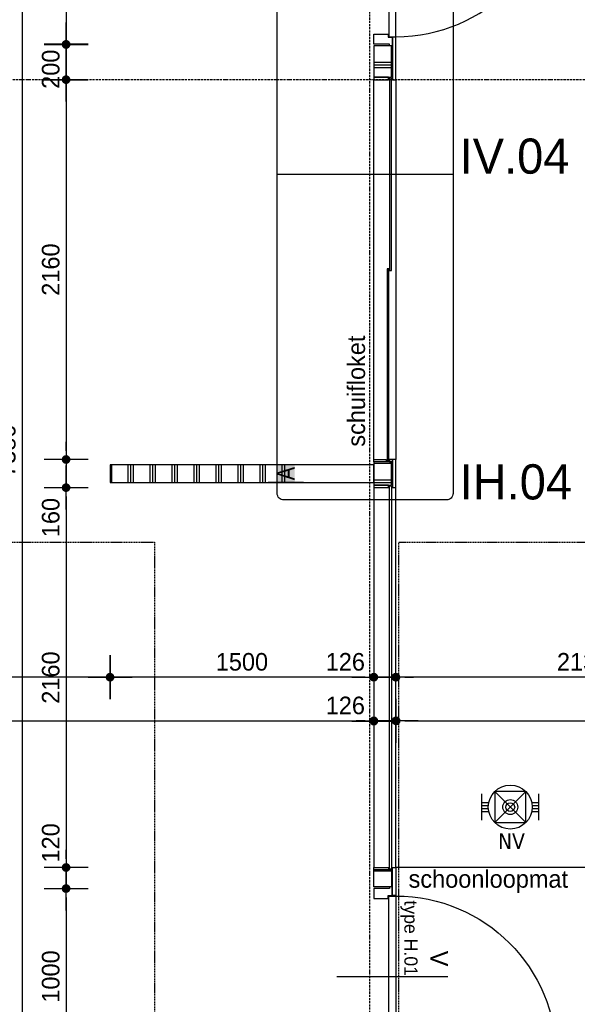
# Model space of a CAD drawing. Header units: millimetres. Extents: x -297000 to 504135, y -166520 to 252050.
# Tile 314 of 416: x 16133 to 19304, y 9967 to 15566. Entities that reach past the tile are written whole.
import ezdxf
from ezdxf.enums import TextEntityAlignment as Align
from ezdxf.lldxf.tags import DXFTag

# ---------------------------------------------------------------- set-up
doc = ezdxf.new("R2010")
doc.units = ezdxf.units.MM
doc.header["$MEASUREMENT"] = 0
for name, pattern in [('ACAD_ISO10W100', [18, 12, -3, 0, -3]), ('CENTER', [50.8, 31.75, -6.35, 6.35, -6.35]), ('HIDDEN', [0.375, 0.25, -0.125])]:
    doc.linetypes.add(name, pattern=pattern)
doc.layers.get('Defpoints').update_dxf_attribs({"color": 6})
for name, color, linetype in [('010_D0050_D', 1, 'Continuous'), ('010_T0050_T', 4, 'Continuous'), ('040_AXPRI_B', 9, 'CENTER'), ('068_HATCH_H', 8, 'Continuous'), ('080_SYMB_DETAIL', 4, 'Continuous'), ('080_SYMBO_G', 1, 'Continuous'), ('210_WALEX_E', 2, 'Continuous'), ('210_WALEX_G', 2, 'Continuous'), ('220_WALIN_E', 1, 'Continuous'), ('220_WALIN_G', 1, 'Continuous'), ('299_CONCR_H', 251, 'Continuous'), ('299_STEEL_G', 3, 'Continuous'), ('310_GLASS_G', 1, 'Continuous'), ('320_DOORS_E', 8, 'Continuous'), ('320_DOORS_G', 2, 'Continuous'), ('420_WAFIN_G', 1, 'Continuous')]:
    doc.layers.add(name, color=color, linetype=linetype)
doc.styles.add('NORATT', font='TAHOMA.TTF')
doc.styles.add('VMX 1 SMALL 100', font='unvr55w.TTF', dxfattribs={"height": 100})
doc.styles.add('VMX 2 MEDIUM 100', font='unvr55w.TTF', dxfattribs={"height": 200})
doc.styles.add('VMX 2 MEDIUM 50', font='unvr55w.TTF', dxfattribs={"height": 100})
doc.styles.add('VMX 3 BIG 200', font='unvr55w.TTF', dxfattribs={"height": 800})
tags = doc.linetypes.add('SMALL', pattern=[0.19, 0.125, -0.065]).pattern_tags.tags
tags[6:7] = [DXFTag(74, 4), DXFTag(75, 0), DXFTag(340, '0'), DXFTag(46, 1.0), DXFTag(50, 0.0), DXFTag(44, 0.0), DXFTag(45, 0.0)]
tags[4:5] = [DXFTag(74, 4), DXFTag(75, 0), DXFTag(340, '0'), DXFTag(46, 1.0), DXFTag(50, 0.0), DXFTag(44, 0.0), DXFTag(45, 0.0)]
doc.dimstyles.new('VMX 50', dxfattribs={"dimscale": 50, "dimtxt": 1, "dimasz": 1, "dimexe": 2, "dimexo": 2, "dimgap": 0.7, "dimtad": 1, "dimdec": 0, "dimdsep": 46, "dimtxsty": 'VMX 2 MEDIUM 50', "dimblk1": 'VMX-DIM-ARROW', "dimblk2": 'VMX-DIM-ARROW', "dimsah": 1, "dimcen": 1, "dimdle": 2, "dimse1": 1, "dimse2": 1, "dimclrd": 256, "dimclre": 256, "dimclrt": 256, "dimadec": 0, "dimazin": 0, "dimtm": 1e-09, "dimtfac": 1, "dimtdec": 0, "dimtmove": 2, "dimatfit": 2, "dimldrblk": 'VMX-DIM-ARROW', "dimfxl": 0, "dimtolj": 2, "dimlwd": -1, "dimarcsym": 0})

# ---------------------------------------------------------------- blocks, each defined once
blk = doc.blocks.new('VMX-DIM-ARROW')
h = blk.add_hatch(color=256)
edge = h.paths.add_edge_path()
edge.add_arc((0, 0), 0.5, 0, 360)
for p, q in [((0, 2.5), (0, -2.5)), ((-2.5, 0), (2.5, 0))]:
    blk.add_line(p, q)
blk = doc.blocks.new('*D182')
at = {"layer": '010_D0050_D'}
blk.add_line((16147, 16755), (16147, 9475), dxfattribs=at)
at = {"layer": 'Defpoints', "color": 0}
for p in [(16147, 16805), (16147, 9425), (16147, 9425)]:
    blk.add_point(p, dxfattribs=at)
at = {"layer": '010_D0050_D', "xscale": 50, "yscale": 50, "zscale": 50}
for p, rotation in [((16147, 16805), 90), ((16147, 9425), 270)]:
    blk.add_blockref('VMX-DIM-ARROW', p, dxfattribs=dict(at, rotation=rotation))
at = {"layer": '010_D0050_D', "insert": (16060.1, 13115), "char_height": 100, "attachment_point": 5, "rotation": 90, "style": 'VMX 2 MEDIUM 50'}
blk.add_mtext('\\A2;7380', dxfattribs=at)
blk = doc.blocks.new('*D189')
at = {"layer": '010_D0050_D'}
blk.add_line((16397, 16376), (16397, 15476), dxfattribs=at)
at = {"layer": 'Defpoints', "color": 0}
for p in [(18147, 16426), (16397, 15426), (18147, 15426)]:
    blk.add_point(p, dxfattribs=at)
at = {"layer": '010_D0050_D', "xscale": 50, "yscale": 50, "zscale": 50}
for p, rotation in [((16397, 16426), 90), ((16397, 15426), 270)]:
    blk.add_blockref('VMX-DIM-ARROW', p, dxfattribs=dict(at, rotation=rotation))
at = {"layer": '010_D0050_D', "insert": (16310.1, 15926), "char_height": 100, "attachment_point": 5, "rotation": 90, "style": 'VMX 2 MEDIUM 50'}
blk.add_mtext('\\A2;1000', dxfattribs=at)
blk = doc.blocks.new('*D190')
at = {"layer": '010_D0050_D'}
blk.add_line((16397, 15375), (16397, 15275), dxfattribs=at)
at = {"layer": 'Defpoints', "color": 0}
for p in [(18147, 15425), (16397, 15225), (18147, 15225)]:
    blk.add_point(p, dxfattribs=at)
at = {"layer": '010_D0050_D', "xscale": 50, "yscale": 50, "zscale": 50}
for p, rotation in [((16397, 15425), 90), ((16397, 15225), 270)]:
    blk.add_blockref('VMX-DIM-ARROW', p, dxfattribs=dict(at, rotation=rotation))
at = {"layer": '010_D0050_D', "insert": (16310.1, 15284.5), "char_height": 100, "attachment_point": 5, "rotation": 90, "style": 'VMX 2 MEDIUM 50'}
blk.add_mtext('\\A2;200', dxfattribs=at)
blk = doc.blocks.new('*D191')
at = {"layer": '010_D0050_D'}
blk.add_line((16397, 15175), (16397, 13115), dxfattribs=at)
at = {"layer": 'Defpoints', "color": 0}
for p in [(18147, 15225), (16397, 13065), (18147, 13065)]:
    blk.add_point(p, dxfattribs=at)
at = {"layer": '010_D0050_D', "xscale": 50, "yscale": 50, "zscale": 50}
for p, rotation in [((16397, 15225), 90), ((16397, 13065), 270)]:
    blk.add_blockref('VMX-DIM-ARROW', p, dxfattribs=dict(at, rotation=rotation))
at = {"layer": '010_D0050_D', "insert": (16310.1, 14145), "char_height": 100, "attachment_point": 5, "rotation": 90, "style": 'VMX 2 MEDIUM 50'}
blk.add_mtext('\\A2;2160', dxfattribs=at)
blk = doc.blocks.new('*D192')
at = {"layer": '010_D0050_D'}
for p, q in [((16397, 13115), (16397, 13165)), ((16397, 13065), (16397, 12905)), ((16397, 12855), (16397, 12805))]:
    blk.add_line(p, q, dxfattribs=at)
at = {"layer": 'Defpoints', "color": 0}
for p in [(18147, 13065), (16397, 12905), (18147, 12905)]:
    blk.add_point(p, dxfattribs=at)
at = {"layer": '010_D0050_D', "xscale": 50, "yscale": 50, "zscale": 50}
for p, rotation in [((16397, 13065), 270), ((16397, 12905), 90)]:
    blk.add_blockref('VMX-DIM-ARROW', p, dxfattribs=dict(at, rotation=rotation))
at = {"layer": '010_D0050_D', "insert": (16310.1, 12735), "char_height": 100, "attachment_point": 5, "rotation": 90, "style": 'VMX 2 MEDIUM 50'}
blk.add_mtext('\\A2;160', dxfattribs=at)
blk = doc.blocks.new('*D193')
at = {"layer": '010_D0050_D'}
blk.add_line((16397, 12855), (16397, 10795), dxfattribs=at)
at = {"layer": 'Defpoints', "color": 0}
for p in [(18147, 12905), (16397, 10745), (18147, 10745)]:
    blk.add_point(p, dxfattribs=at)
at = {"layer": '010_D0050_D', "xscale": 50, "yscale": 50, "zscale": 50}
for p, rotation in [((16397, 12905), 90), ((16397, 10745), 270)]:
    blk.add_blockref('VMX-DIM-ARROW', p, dxfattribs=dict(at, rotation=rotation))
at = {"layer": '010_D0050_D', "insert": (16310.1, 11825), "char_height": 100, "attachment_point": 5, "rotation": 90, "style": 'VMX 2 MEDIUM 50'}
blk.add_mtext('\\A2;2160', dxfattribs=at)
blk = doc.blocks.new('*D194')
at = {"layer": '010_D0050_D'}
for p, q in [((16397, 10795), (16397, 10845)), ((16397, 10745), (16397, 10625)), ((16397, 10575), (16397, 10525))]:
    blk.add_line(p, q, dxfattribs=at)
at = {"layer": 'Defpoints', "color": 0}
for p in [(18147, 10745), (16397, 10625), (18147, 10625)]:
    blk.add_point(p, dxfattribs=at)
at = {"layer": '010_D0050_D', "xscale": 50, "yscale": 50, "zscale": 50}
for p, rotation in [((16397, 10745), 270), ((16397, 10625), 90)]:
    blk.add_blockref('VMX-DIM-ARROW', p, dxfattribs=dict(at, rotation=rotation))
at = {"layer": '010_D0050_D', "insert": (16310.1, 10885), "char_height": 100, "attachment_point": 5, "rotation": 90, "style": 'VMX 2 MEDIUM 50'}
blk.add_mtext('\\A2;120', dxfattribs=at)
blk = doc.blocks.new('*D195')
at = {"layer": '010_D0050_D'}
blk.add_line((16397, 10575), (16397, 9675), dxfattribs=at)
at = {"layer": 'Defpoints', "color": 0}
for p in [(18147, 10625), (16397, 9625), (18147, 9625)]:
    blk.add_point(p, dxfattribs=at)
at = {"layer": '010_D0050_D', "xscale": 50, "yscale": 50, "zscale": 50}
for p, rotation in [((16397, 10625), 90), ((16397, 9625), 270)]:
    blk.add_blockref('VMX-DIM-ARROW', p, dxfattribs=dict(at, rotation=rotation))
at = {"layer": '010_D0050_D', "insert": (16310.1, 10125), "char_height": 100, "attachment_point": 5, "rotation": 90, "style": 'VMX 2 MEDIUM 50'}
blk.add_mtext('\\A2;1000', dxfattribs=at)
blk = doc.blocks.new('*D199')
at = {"layer": '010_D0050_D'}
blk.add_line((20352, 11827), (18322, 11827), dxfattribs=at)
at = {"layer": 'Defpoints', "color": 0}
for p in [(20402, 16762), (18272, 11827), (18272, 11827)]:
    blk.add_point(p, dxfattribs=at)
at = {"layer": '010_D0050_D', "xscale": 50, "yscale": 50, "zscale": 50, "rotation": 180}
blk.add_blockref('VMX-DIM-ARROW', (18272, 11827), dxfattribs=at)
at = {"layer": '010_D0050_D', "xscale": 50, "yscale": 50, "zscale": 50}
blk.add_blockref('VMX-DIM-ARROW', (20402, 11827), dxfattribs=at)
at = {"layer": '010_D0050_D', "insert": (19337, 11913.9), "char_height": 100, "attachment_point": 5, "style": 'VMX 2 MEDIUM 50'}
blk.add_mtext('\\A2;2130', dxfattribs=at)
blk = doc.blocks.new('*D203')
at = {"layer": '010_D0050_D'}
for p, q in [((18097, 11827), (18047, 11827)), ((18273, 11827), (18147, 11827)), ((18323, 11827), (18373, 11827))]:
    blk.add_line(p, q, dxfattribs=at)
at = {"layer": 'Defpoints', "color": 0}
for p in [(18147, 12855), (18273, 12855), (18147, 11827)]:
    blk.add_point(p, dxfattribs=at)
at = {"layer": '010_D0050_D', "xscale": 50, "yscale": 50, "zscale": 50}
blk.add_blockref('VMX-DIM-ARROW', (18147, 11827), dxfattribs=at)
at = {"layer": '010_D0050_D', "xscale": 50, "yscale": 50, "zscale": 50, "rotation": 180}
blk.add_blockref('VMX-DIM-ARROW', (18273, 11827), dxfattribs=at)
at = {"layer": '010_D0050_D', "insert": (17985, 11913.9), "char_height": 100, "attachment_point": 5, "style": 'VMX 2 MEDIUM 50'}
blk.add_mtext('\\A2;126', dxfattribs=at)
blk = doc.blocks.new('*D204')
at = {"layer": '010_D0050_D'}
blk.add_line((18097, 11827), (16697, 11827), dxfattribs=at)
at = {"layer": 'Defpoints', "color": 0}
for p in [(16647, 12965), (18147, 12855), (16647, 11827)]:
    blk.add_point(p, dxfattribs=at)
at = {"layer": '010_D0050_D', "xscale": 50, "yscale": 50, "zscale": 50, "rotation": 180}
blk.add_blockref('VMX-DIM-ARROW', (16647, 11827), dxfattribs=at)
at = {"layer": '010_D0050_D', "xscale": 50, "yscale": 50, "zscale": 50}
blk.add_blockref('VMX-DIM-ARROW', (18147, 11827), dxfattribs=at)
at = {"layer": '010_D0050_D', "insert": (17397, 11913.9), "char_height": 100, "attachment_point": 5, "style": 'VMX 2 MEDIUM 50'}
blk.add_mtext('\\A2;1500', dxfattribs=at)
blk = doc.blocks.new('*D205')
at = {"layer": '010_D0050_D'}
blk.add_line((16597, 11827), (14392, 11827), dxfattribs=at)
at = {"layer": 'Defpoints', "color": 0}
for p in [(14342, 12965), (16647, 12965), (14342, 11827)]:
    blk.add_point(p, dxfattribs=at)
at = {"layer": '010_D0050_D', "xscale": 50, "yscale": 50, "zscale": 50, "rotation": 180}
blk.add_blockref('VMX-DIM-ARROW', (14342, 11827), dxfattribs=at)
at = {"layer": '010_D0050_D', "xscale": 50, "yscale": 50, "zscale": 50}
blk.add_blockref('VMX-DIM-ARROW', (16647, 11827), dxfattribs=at)
at = {"layer": '010_D0050_D', "insert": (15494.5, 11913.9), "char_height": 100, "attachment_point": 5, "style": 'VMX 2 MEDIUM 50'}
blk.add_mtext('\\A2;2305', dxfattribs=at)
blk = doc.blocks.new('*D209')
at = {"layer": '010_D0050_D'}
blk.add_line((18097, 11577), (12392, 11577), dxfattribs=at)
at = {"layer": 'Defpoints', "color": 0}
for p in [(12342, 12965), (18147, 12865), (12342, 11577)]:
    blk.add_point(p, dxfattribs=at)
at = {"layer": '010_D0050_D', "xscale": 50, "yscale": 50, "zscale": 50, "rotation": 180}
blk.add_blockref('VMX-DIM-ARROW', (12342, 11577), dxfattribs=at)
at = {"layer": '010_D0050_D', "xscale": 50, "yscale": 50, "zscale": 50}
blk.add_blockref('VMX-DIM-ARROW', (18147, 11577), dxfattribs=at)
at = {"layer": '010_D0050_D', "insert": (15244.5, 11663.9), "char_height": 100, "attachment_point": 5, "style": 'VMX 2 MEDIUM 50'}
blk.add_mtext('\\A2;5805', dxfattribs=at)
blk = doc.blocks.new('*D220')
at = {"layer": '010_D0050_D'}
for p, q in [((18097, 11579), (18047, 11579)), ((18273, 11579), (18147, 11579)), ((18323, 11579), (18373, 11579))]:
    blk.add_line(p, q, dxfattribs=at)
at = {"layer": 'Defpoints', "color": 0}
for p in [(18147, 12657), (18273, 12657), (18147, 11579)]:
    blk.add_point(p, dxfattribs=at)
at = {"layer": '010_D0050_D', "xscale": 50, "yscale": 50, "zscale": 50}
blk.add_blockref('VMX-DIM-ARROW', (18147, 11579), dxfattribs=at)
at = {"layer": '010_D0050_D', "xscale": 50, "yscale": 50, "zscale": 50, "rotation": 180}
blk.add_blockref('VMX-DIM-ARROW', (18273, 11579), dxfattribs=at)
at = {"layer": '010_D0050_D', "insert": (17985, 11665.9), "char_height": 100, "attachment_point": 5, "style": 'VMX 2 MEDIUM 50'}
blk.add_mtext('\\A2;126', dxfattribs=at)
blk = doc.blocks.new('*D221')
at = {"layer": '010_D0050_D'}
blk.add_line((18324, 11579), (29599, 11579), dxfattribs=at)
at = {"layer": 'Defpoints', "color": 0}
for p in [(18274, 11825), (29649, 11827), (29649, 11579)]:
    blk.add_point(p, dxfattribs=at)
at = {"layer": '010_D0050_D', "xscale": 50, "yscale": 50, "zscale": 50, "rotation": 180}
blk.add_blockref('VMX-DIM-ARROW', (18274, 11579), dxfattribs=at)
at = {"layer": '010_D0050_D', "xscale": 50, "yscale": 50, "zscale": 50}
blk.add_blockref('VMX-DIM-ARROW', (29649, 11579), dxfattribs=at)
at = {"layer": '010_D0050_D', "insert": (23961.5, 11665.9), "char_height": 100, "attachment_point": 5, "style": 'VMX 2 MEDIUM 50'}
blk.add_mtext('\\A2;11375', dxfattribs=at)
blk = doc.blocks.new('GRID01')
at = {"layer": '040_AXPRI_B', "linetype": 'ACAD_ISO10W100'}
for p, q in [((-17400, -3742), (-17400, 26942)), ((3749.9, 5800), (-26942, 5800))]:
    blk.add_line(p, q, dxfattribs=at)
blk = doc.blocks.new('SEGMENTDEUR_plg')
at = {"layer": '210_WALEX_E', "color": 8, "linetype": 'SMALL', "ltscale": 25}
blk.add_lwpolyline([(4550, 200), (190, 200)], dxfattribs=at)
at = {"layer": '210_WALEX_E', "color": 8, "linetype": 'HIDDEN', "ltscale": 25}
blk.add_lwpolyline([(165, -7), (165, -3270), (4575, -3270), (4575, -7)], dxfattribs=at)
at = {"layer": '210_WALEX_G', "ltscale": 20}
for points in [[(175, 110), (175, 125), (190, 125), (190, 200), (65, 200)], [(4565, 110), (4565, 125), (4550, 125), (4550, 200), (4675, 200)]]:
    blk.add_lwpolyline(points, dxfattribs=at)
at = {"layer": '299_STEEL_G'}
for points in [[(114, 110), (166, 110, 0.414214), (170, 114), (170, 176, 0.414214), (166, 180), (114, 180, 0.414214), (110, 176), (110, 114, 0.414214)], [(4626, 110), (4574, 110, -0.414214), (4570, 114), (4570, 176, -0.414214), (4574, 180), (4626, 180, -0.414214), (4630, 176), (4630, 114, -0.414214)]]:
    blk.add_lwpolyline(points, format="xyb", close=True, dxfattribs=at)
for points in [[(114, 114), (166, 114), (166, 176), (114, 176)], [(4626, 114), (4574, 114), (4574, 176), (4626, 176)]]:
    blk.add_lwpolyline(points, close=True, dxfattribs=at)
at = {"layer": '320_DOORS_G'}
for points in [[(186.6, 95), (187.9, 95.3), (189.3, 96.2), (189.9, 97.5), (190, 98.4), (190, 106.6), (189.7, 107.9), (188.8, 109.3), (187.5, 109.8), (186.6, 110), (113.4, 110), (112.1, 109.7), (110.7, 108.8), (110.2, 107.5), (110, 106.6), (110, -4), (111.9, -4), (111.9, 106.6), (111.9, 106.9), (112.5, 107.8), (113.4, 108.1), (186.6, 108.1), (186.9, 108.1), (187.8, 107.5), (188.1, 106.6), (188.1, 98.4), (188.1, 98.1), (187.5, 97.2), (186.6, 96.9), (178.9, 96.9), (177.6, 96.6), (176.2, 95.7), (175.3, 94.4), (175.2, 91.9), (175.5, 90.6), (176.4, 89.2), (177.7, 88.3), (178.9, 88.2), (185.4, 88.2), (185.4, 90.1), (178.9, 90.1), (178.3, 90.3), (177.4, 91), (177.1, 91.9), (177.3, 93.8), (178, 94.7), (178.9, 95)], [(4553.4, 95), (4552.1, 95.3), (4550.7, 96.2), (4550.1, 97.5), (4550, 98.4), (4550, 106.6), (4550.3, 107.9), (4551.2, 109.3), (4552.5, 109.8), (4553.4, 110), (4626.6, 110), (4627.9, 109.7), (4629.3, 108.8), (4629.8, 107.5), (4630, 106.6), (4630, -4), (4628.1, -4), (4628.1, 106.6), (4628.1, 106.9), (4627.5, 107.8), (4626.6, 108.1), (4553.4, 108.1), (4553.1, 108.1), (4552.2, 107.5), (4551.9, 106.6), (4551.9, 98.4), (4551.9, 98.1), (4552.5, 97.2), (4553.4, 96.9), (4561.1, 96.9), (4562.4, 96.6), (4563.8, 95.7), (4564.7, 94.4), (4564.8, 91.9), (4564.5, 90.6), (4563.6, 89.2), (4562.3, 88.3), (4561.1, 88.2), (4554.6, 88.2), (4554.6, 90.1), (4561.1, 90.1), (4561.7, 90.3), (4562.6, 91), (4562.9, 91.9), (4562.7, 93.8), (4562, 94.7), (4561.1, 95)], [(111.9, 10.1), (111.9, 10.1), (112.4, 7.8), (113, 6), (118.8, -4.7), (120.5, -6.8), (122.6, -8.2), (124.7, -8.8), (125.4, -8.8), (128.4, -8.8), (130.5, -8.5), (132.6, -7.4), (134.5, -5.6), (135, -4.9), (138.3, 1.4), (136.9, 2.1), (133.6, -4.1), (133.6, -4.3), (132, -6.1), (130.2, -7), (128.4, -7.3), (125.4, -7.3), (125.3, -7.3), (123.5, -7), (121.7, -5.9), (120.2, -4.1), (114.3, 6.8), (113.7, 8.1), (113.4, 10.1), (113.4, 40), (113.4, 40.3), (114, 41.2), (114.9, 41.5), (134.4, 41.5), (134.7, 41.5), (135.6, 40.9), (135.9, 40), (135.9, 36), (137.4, 36), (137.4, 40), (137.1, 41.2), (136.2, 42.4), (135, 43), (134.4, 43), (114.9, 43), (113.7, 42.7), (112.5, 41.8), (111.9, 40.6), (111.9, 40)], [(240, 38), (255, 38), (255, 50), (240, 50)], [(1260, 38), (1245, 38), (1245, 50), (1260, 50)], [(1320, 38), (1335, 38), (1335, 50), (1320, 50)], [(2340, 38), (2325, 38), (2325, 50), (2340, 50)], [(2400, 38), (2415, 38), (2415, 50), (2400, 50)], [(3420, 38), (3405, 38), (3405, 50), (3420, 50)], [(3480, 38), (3495, 38), (3495, 50), (3480, 50)], [(4500, 38), (4485, 38), (4485, 50), (4500, 50)], [(4628.1, 10.1), (4628.1, 10.1), (4627.6, 7.8), (4627, 6), (4621.2, -4.7), (4619.5, -6.8), (4617.4, -8.2), (4615.3, -8.8), (4614.6, -8.8), (4611.6, -8.8), (4609.5, -8.5), (4607.4, -7.4), (4605.5, -5.6), (4605, -4.9), (4601.7, 1.4), (4603.1, 2.1), (4606.4, -4.1), (4606.4, -4.3), (4608, -6.1), (4609.8, -7), (4611.6, -7.3), (4614.6, -7.3), (4614.7, -7.3), (4616.5, -7), (4618.3, -5.9), (4619.8, -4.1), (4625.7, 6.8), (4626.3, 8.1), (4626.6, 10.1), (4626.6, 40), (4626.6, 40.3), (4626, 41.2), (4625.1, 41.5), (4605.6, 41.5), (4605.3, 41.5), (4604.4, 40.9), (4604.1, 40), (4604.1, 36), (4602.6, 36), (4602.6, 40), (4602.9, 41.2), (4603.8, 42.4), (4605, 43), (4605.6, 43), (4625.1, 43), (4626.3, 42.7), (4627.5, 41.8), (4628.1, 40.6), (4628.1, 40)]]:
    blk.add_lwpolyline(points, close=True, dxfattribs=at)
at = {"layer": '320_DOORS_G', "color": 1}
for points in [[(165, 38), (4575, 38), (4575, 80), (165, 80), (165, 38)], [(221.9, 21), (221.9, 10), (136.9, 10), (136.9, 21), (221.9, 21)], [(4518.1, 21), (4518.1, 10), (4603.1, 10), (4603.1, 21), (4518.1, 21)]]:
    blk.add_lwpolyline(points, dxfattribs=at)
at = {"layer": '320_DOORS_G'}
for points in [[(165, 38), (165, 80), (255, 80), (255, 70), (240, 70), (240, 38), (165, 38)], [(240, 70), (1260, 70), (1260, 50), (240, 50), (240, 70)], [(1260, 38), (1260, 70), (1245, 70), (1245, 80), (1335, 80), (1335, 70), (1320, 70), (1320, 38), (1260, 38)], [(1320, 70), (2340, 70), (2340, 50), (1320, 50), (1320, 70)], [(2340, 38), (2340, 70), (2325, 70), (2325, 80), (2415, 80), (2415, 70), (2400, 70), (2400, 38), (2340, 38)], [(2400, 70), (3420, 70), (3420, 50), (2400, 50), (2400, 70)], [(3420, 38), (3420, 70), (3405, 70), (3405, 80), (3495, 80), (3495, 70), (3480, 70), (3480, 38), (3420, 38)], [(4500, 70), (3480, 70), (3480, 50), (4500, 50), (4500, 70)], [(4575, 38), (4575, 80), (4485, 80), (4485, 70), (4500, 70), (4500, 38), (4575, 38)]]:
    blk.add_lwpolyline(points, dxfattribs=at)
at = {"layer": '320_DOORS_G', "color": 1}
for points in [[(212.2, 33), (165, 33), (165, 38), (212.2, 38)], [(212.2, -7), (165, -7), (165, 33), (212.2, 33)], [(4527.8, 33), (4575, 33), (4575, 38), (4527.8, 38)], [(4527.8, -7), (4575, -7), (4575, 33), (4527.8, 33)]]:
    blk.add_lwpolyline(points, close=True, dxfattribs=at)
for points in [[(171.6, 85.6), (171.6, 85.6), (171.9, 86.4), (171.9, 86.4)], [(171.9, 84.9), (171.9, 84.9), (171.6, 85.6), (171.6, 85.6)], [(171.9, 86.4), (171.9, 86.4), (173.8, 88.2), (173.8, 88.2)], [(172.6, 84.6), (172.6, 84.6), (171.9, 84.9), (171.9, 84.9)], [(180.7, 84.3), (180.7, 84.3), (172.6, 84.6), (172.6, 84.6)], [(173.8, 88.2), (173.8, 88.2), (174, 88.3), (174, 88.3)], [(174, 88.3), (174, 88.3), (174.7, 88.5), (174.7, 88.5)], [(174.7, 88.5), (174.7, 88.5), (175.5, 88), (175.5, 88)], [(175.5, 88), (175.5, 88), (177, 86.7), (177, 86.7)], [(177, 86.7), (177, 86.7), (177.3, 86.5), (177.3, 86.5)], [(177.3, 86.5), (177.3, 86.5), (185.8, 86.5), (185.8, 86.5)], [(180, 93.2), (180, 93.2), (181.6, 94), (181.6, 94)], [(180, 92), (180, 92), (180, 93.2), (180, 93.2)], [(181.5, 91.3), (181.5, 91.3), (180, 92), (180, 92)], [(188.4, 84.4), (188.4, 84.4), (180.7, 84.3), (180.7, 84.3)], [(186.7, 91.3), (186.7, 91.3), (181.5, 91.3), (181.5, 91.3)], [(181.6, 94), (181.6, 94), (186.4, 94), (186.4, 94)], [(185.8, 86.5), (185.8, 86.5), (187.3, 86.8), (187.3, 86.8)], [(186.4, 94), (189, 94.1), (190, 95), (190, 95)], [(187.3, 90.6), (187.3, 90.6), (186.7, 91.3), (186.7, 91.3)], [(187.3, 86.8), (187.3, 86.8), (187.3, 90.6), (187.3, 90.6)], [(190, 84.7), (190, 84.7), (188.4, 84.4), (188.4, 84.4)], [(190, 95), (190, 95), (190, 92.6), (190, 92.6)], [(190, 92.6), (190, 92.6), (190.3, 91.4), (190.3, 91.4)], [(190.2, 87.6), (190.2, 87.6), (190, 87.3), (190, 87.3)], [(190, 87.3), (190, 87.3), (190, 84.7), (190, 84.7)], [(190.9, 87.9), (190.9, 87.9), (190.2, 87.6), (190.2, 87.6)], [(190.3, 91.4), (190.3, 91.4), (191.2, 90.5), (191.2, 90.5)], [(192.2, 87.8), (192.2, 87.8), (190.9, 87.9), (190.9, 87.9)], [(191.2, 90.5), (191.2, 90.5), (191.6, 90.3), (191.6, 90.3)], [(191.6, 90.3), (191.6, 90.3), (196.9, 88.7), (196.9, 88.7)], [(197, 86.7), (197, 86.7), (192.2, 87.8), (192.2, 87.8)], [(196.9, 88.7), (196.9, 88.7), (202.1, 86.3), (202.1, 86.3)], [(201.8, 85), (201.8, 85), (197, 86.7), (197, 86.7)], [(206.6, 82.4), (206.6, 82.4), (201.8, 85), (201.8, 85)], [(202.1, 86.3), (202.1, 86.3), (207.4, 83), (207.4, 83)], [(207.4, 83), (207.4, 83), (206.6, 82.4), (206.6, 82.4)], [(4529.9, 82.4), (4529.9, 82.4), (4538.2, 85), (4538.2, 85)], [(4532.6, 83), (4532.6, 83), (4529.9, 82.4), (4529.9, 82.4)], [(4537.9, 86.3), (4537.9, 86.3), (4532.6, 83), (4532.6, 83)], [(4543.1, 88.7), (4543.1, 88.7), (4537.9, 86.3), (4537.9, 86.3)], [(4538.2, 85), (4538.2, 85), (4543, 86.7), (4543, 86.7)], [(4543, 86.7), (4543, 86.7), (4547.8, 87.8), (4547.8, 87.8)], [(4548.4, 90.3), (4548.4, 90.3), (4543.1, 88.7), (4543.1, 88.7)], [(4547.8, 87.8), (4547.8, 87.8), (4549.1, 87.9), (4549.1, 87.9)], [(4548.8, 90.5), (4548.8, 90.5), (4548.4, 90.3), (4548.4, 90.3)], [(4549.7, 91.4), (4549.7, 91.4), (4548.8, 90.5), (4548.8, 90.5)], [(4549.1, 87.9), (4549.1, 87.9), (4549.8, 87.6), (4549.8, 87.6)], [(4550, 92.6), (4550, 92.6), (4549.7, 91.4), (4549.7, 91.4)], [(4549.8, 87.6), (4549.8, 87.6), (4550, 87.3), (4550, 87.3)], [(4553.6, 94), (4551, 94.1), (4550, 95), (4550, 95)], [(4550, 95), (4550, 95), (4550, 92.6), (4550, 92.6)], [(4550, 87.3), (4550, 87.3), (4550, 84.7), (4550, 84.7)], [(4550, 84.7), (4550, 84.7), (4551.6, 84.4), (4551.6, 84.4)], [(4551.6, 84.4), (4551.6, 84.4), (4559.3, 84.3), (4559.3, 84.3)], [(4552.7, 90.6), (4552.7, 90.6), (4553.3, 91.3), (4553.3, 91.3)], [(4552.7, 86.8), (4552.7, 86.8), (4552.7, 90.6), (4552.7, 90.6)], [(4554.2, 86.5), (4554.2, 86.5), (4552.7, 86.8), (4552.7, 86.8)], [(4553.3, 91.3), (4553.3, 91.3), (4558.5, 91.3), (4558.5, 91.3)], [(4558.4, 94), (4558.4, 94), (4553.6, 94), (4553.6, 94)], [(4562.7, 86.5), (4562.7, 86.5), (4554.2, 86.5), (4554.2, 86.5)], [(4560, 93.2), (4560, 93.2), (4558.4, 94), (4558.4, 94)], [(4558.5, 91.3), (4558.5, 91.3), (4560, 92), (4560, 92)], [(4559.3, 84.3), (4559.3, 84.3), (4567.4, 84.6), (4567.4, 84.6)], [(4560, 92), (4560, 92), (4560, 93.2), (4560, 93.2)], [(4563, 86.7), (4563, 86.7), (4562.7, 86.5), (4562.7, 86.5)], [(4564.5, 88), (4564.5, 88), (4563, 86.7), (4563, 86.7)], [(4565.3, 88.5), (4565.3, 88.5), (4564.5, 88), (4564.5, 88)], [(4566, 88.3), (4566, 88.3), (4565.3, 88.5), (4565.3, 88.5)], [(4566.2, 88.2), (4566.2, 88.2), (4566, 88.3), (4566, 88.3)], [(4568.1, 86.4), (4568.1, 86.4), (4566.2, 88.2), (4566.2, 88.2)], [(4567.4, 84.6), (4567.4, 84.6), (4568.1, 84.9), (4568.1, 84.9)], [(4568.4, 85.6), (4568.4, 85.6), (4568.1, 86.4), (4568.1, 86.4)], [(4568.1, 84.9), (4568.1, 84.9), (4568.4, 85.6), (4568.4, 85.6)]]:
    blk.add_open_spline(points, degree=3, dxfattribs=at)
for points, knots in [([(133.3, 30.3), (133.3, 32.4), (132.2, 34.4), (130.4, 35.4), (128.6, 36.4), (126.4, 36.4), (124.6, 35.4), (122.7, 34.4), (121.6, 32.4), (121.6, 30.3), (121.6, 30.3), (121.3, 29.3), (121.3, 29.3), (120.5, 26.6), (120.1, 23.8), (119.9, 21), (119.8, 17.1), (119.8, 13.8), (119.9, 10), (120.1, 7.1), (120.5, 4.4), (121.3, 1.7), (121.3, 1.7), (121.6, 0.7), (121.6, 0.7), (121.6, -1.4), (122.7, -3.4), (124.6, -4.4), (126.4, -5.4), (128.6, -5.4), (130.4, -4.4), (132.2, -3.4), (133.3, -1.4), (133.3, 0.7), (133.3, 0.7), (133.3, 30.3), (133.3, 30.3)], [0, 0, 0, 0, 1, 1, 1, 2, 2, 2, 3, 3, 3, 4, 4, 4, 5, 5, 5, 6, 6, 6, 7, 7, 7, 8, 8, 8, 9, 9, 9, 10, 10, 10, 11, 11, 11, 12, 12, 12, 12]), ([(133.3, 25.4), (133.3, 24.9), (133.5, 24.5), (133.8, 24.1), (134.2, 23.8), (134.6, 23.6), (135.1, 23.6), (135.1, 23.6), (136, 23.6), (136, 23.6), (136.3, 23.6), (136.5, 23.5), (136.7, 23.3), (136.8, 23.2), (136.9, 22.9), (136.9, 22.7), (136.9, 22.7), (136.9, 8.3), (136.9, 8.3), (136.9, 8.1), (136.8, 7.8), (136.7, 7.7), (136.5, 7.5), (136.3, 7.4), (136, 7.4), (136, 7.4), (135.1, 7.4), (135.1, 7.4), (134.6, 7.4), (134.2, 7.2), (133.8, 6.9), (133.5, 6.5), (133.3, 6.1), (133.3, 5.6)], [0, 0, 0, 0, 1, 1, 1, 2, 2, 2, 3, 3, 3, 4, 4, 4, 5, 5, 5, 6, 6, 6, 7, 7, 7, 8, 8, 8, 9, 9, 9, 10, 10, 10, 11, 11, 11, 11]), ([(4606.7, 25.4), (4606.7, 24.9), (4606.5, 24.5), (4606.2, 24.1), (4605.8, 23.8), (4605.4, 23.6), (4604.9, 23.6), (4604.9, 23.6), (4604, 23.6), (4604, 23.6), (4603.7, 23.6), (4603.5, 23.5), (4603.3, 23.3), (4603.2, 23.2), (4603.1, 22.9), (4603.1, 22.7), (4603.1, 22.7), (4603.1, 8.3), (4603.1, 8.3), (4603.1, 8.1), (4603.2, 7.8), (4603.3, 7.7), (4603.5, 7.5), (4603.7, 7.4), (4604, 7.4), (4604, 7.4), (4604.9, 7.4), (4604.9, 7.4), (4605.4, 7.4), (4605.8, 7.2), (4606.2, 6.9), (4606.5, 6.5), (4606.7, 6.1), (4606.7, 5.6)], [0, 0, 0, 0, 1, 1, 1, 2, 2, 2, 3, 3, 3, 4, 4, 4, 5, 5, 5, 6, 6, 6, 7, 7, 7, 8, 8, 8, 9, 9, 9, 10, 10, 10, 11, 11, 11, 11]), ([(4606.7, 30.3), (4606.7, 32.4), (4607.8, 34.4), (4609.6, 35.4), (4611.4, 36.4), (4613.6, 36.4), (4615.4, 35.4), (4617.3, 34.4), (4618.4, 32.4), (4618.4, 30.3), (4618.4, 30.3), (4618.7, 29.3), (4618.7, 29.3), (4619.5, 26.6), (4619.9, 23.8), (4620.1, 21), (4620.2, 17.1), (4620.2, 13.8), (4620.1, 10), (4619.9, 7.1), (4619.5, 4.4), (4618.7, 1.7), (4618.7, 1.7), (4618.4, 0.7), (4618.4, 0.7), (4618.4, -1.4), (4617.3, -3.4), (4615.4, -4.4), (4613.6, -5.4), (4611.4, -5.4), (4609.6, -4.4), (4607.8, -3.4), (4606.7, -1.4), (4606.7, 0.7), (4606.7, 0.7), (4606.7, 30.3), (4606.7, 30.3)], [0, 0, 0, 0, 1, 1, 1, 2, 2, 2, 3, 3, 3, 4, 4, 4, 5, 5, 5, 6, 6, 6, 7, 7, 7, 8, 8, 8, 9, 9, 9, 10, 10, 10, 11, 11, 11, 12, 12, 12, 12])]:
    blk.add_open_spline(points, degree=3, knots=knots, dxfattribs=at)
blk = doc.blocks.new('v-deur')
at = {"layer": '080_SYMBO_G'}
blk.add_line((0, -315.7), (0, 315.7), dxfattribs=at)
at = {"layer": '080_SYMBO_G', "insert": (-56.4, 315.7), "char_height": 100, "attachment_point": 3, "style": 'VMX 2 MEDIUM 100'}
blk.add_mtext('V', dxfattribs=at)
blk = doc.blocks.new('*U1212')
at = {"layer": '068_HATCH_H'}
h = blk.add_hatch(dxfattribs=at)
h.set_pattern_fill('PLAST', color=256, scale=500, angle=180, style=0)
h.set_pattern_definition([(180, (0, 500), (-2e-14, -125), []), (180, (-2e-15, 484.38), (-2e-14, -125), []), (180, (-4e-15, 468.75), (-2e-14, -125), [])])
h.paths.add_polyline_path([(0, 500), (100, 500), (100, 1500), (0, 1500)])
at = {"layer": '220_WALIN_G', "ltscale": 10}
for p, q in [((0, 400), (0, 600)), ((100, 400), (100, 600))]:
    blk.add_line(p, q, dxfattribs=at)
blk.add_lwpolyline([(0, 0), (100, 0), (100, 1500), (0, 1500)], close=True, dxfattribs=at)
at = {"layer": '220_WALIN_E', "ltscale": 10, "insert": (50, 500), "char_height": 100, "width": 100, "attachment_point": 5, "style": 'VMX 1 SMALL 100', "bg_fill": 1, "box_fill_scale": 1, "bg_fill_color": 255, "bg_fill_transparency": 0}
blk.add_mtext('{\\fUnivers Condensed|b0|i0|c0|p34;A}', dxfattribs=at)
blk = doc.blocks.new('DEUR1000_hpl finish')
at = {"layer": '320_DOORS_E'}
blk.add_arc((52.5, 126), 913, 0, 90, dxfattribs=at)
at = {"layer": '320_DOORS_G'}
blk.add_lwpolyline([(52.5, 126), (52.5, 1039)], dxfattribs=at)
for points in [[(52.5, 126), (52.5, 86), (965.5, 86), (965.5, 126)], [(9, 0), (67, 0), (67, 81), (50, 81), (50, 104), (0, 104), (0, 90), (9, 90), (9, 0)], [(1009, 0), (951, 0), (951, 81), (968, 81), (968, 104), (1018, 104), (1018, 90), (1009, 90), (1009, 0)]]:
    blk.add_lwpolyline(points, close=True, dxfattribs=at)
blk = doc.blocks.new('EJ3T02')
at = {"color": 0}
for p, q in [((-3.25, -1.5), (-3.25, 1.5)), ((-1.77, 1.77), (1.77, -1.77)), ((1.77, 1.77), (-1.77, -1.77)), ((3.25, -1.5), (3.25, 1.5)), ((-3.25, 0.52), (-2.44, 0.52)), ((-3.25, 0.17), (-2.49, 0.17)), ((2.44, 0.52), (3.25, 0.52)), ((2.49, 0.17), (3.25, 0.17)), ((-3.25, -0.17), (-2.49, -0.17)), ((-3.25, -0.52), (-2.44, -0.52)), ((2.44, -0.52), (3.25, -0.52)), ((2.49, -0.17), (3.25, -0.17))]:
    blk.add_line(p, q, dxfattribs=at)
blk.add_lwpolyline([(1.77, -1.77), (1.77, 1.77), (-1.77, 1.77), (-1.77, -1.77)], close=True, dxfattribs=at)
blk.add_lwpolyline([(1.77, -1.77), (1.75, -1.75)], dxfattribs=at)
for radius in [2.5, 0.85, 0.5]:
    blk.add_circle((0, 0), radius, dxfattribs=at)
at = {"color": 0, "style": 'NORATT'}
for tag, flags, p in [('GELIJK', 9, (3.5, 7.5)), ('SCHAK', 8, (3.5, 5.25)), ('A_CODE', 8, (-3.5, 2.75)), ('NUMMER', 8, (3.5, 3.5)), ('GROEP', 8, (-3.5, -2.75)), ('KAST', 9, (3.5, -2.75))]:
    blk.add_attdef(tag, text='', height=1.8, dxfattribs=dict(at, flags=flags)).set_placement(p, align=Align.MIDDLE_CENTER)
blk = doc.blocks.new('1006_X-01.00')
at = {"layer": '068_HATCH_H'}
h = blk.add_hatch(dxfattribs=at)
h.set_pattern_fill('PLAST', color=256, scale=500, angle=180, style=0)
h.set_pattern_definition([(7e-15, (35597, -9425), (2e-14, -125), []), (7e-15, (35597, -9440.63), (2e-14, -125), []), (7e-15, (35597, -9456.25), (2e-14, -125), [])])
h.paths.add_polyline_path([(5822, 5992), (5822, 5814), (5922, 5814), (5922, 5992)])
h = blk.add_hatch(dxfattribs=at)
h.set_pattern_fill('PLAST', color=256, scale=500, angle=180, style=0)
h.set_pattern_definition([(180, (-12325, -9425), (-2e-14, -125), []), (180, (-12325, -9440.63), (-2e-14, -125), []), (180, (-12325, -9456.25), (-2e-14, -125), [])])
h.paths.add_polyline_path([(5822, 3626), (5822, 3494), (5922, 3494), (5922, 3626)])
h = blk.add_hatch(dxfattribs=at)
h.set_pattern_fill('PLAST', color=256, scale=500, angle=180, style=0)
h.set_pattern_definition([(180, (5822, 1258), (-2e-14, -125), []), (180, (5822, 1242.37), (-2e-14, -125), []), (180, (5822, 1226.75), (-2e-14, -125), [])])
h.paths.add_polyline_path([(5822, 1210), (5822, 1306), (5922, 1306), (5922, 1210)])
at = {"layer": '220_WALIN_G', "ltscale": 10}
for points in [[(5822, 5992), (5822, 5814), (5922, 5814), (5922, 5992), (5822, 5992)], [(5822, 5814), (5822, 5800), (5905, 5800), (5905, 5814), (5822, 5814)], [(5822, 3626), (5822, 3640), (5892, 3640), (5892, 3626), (5822, 3626)], [(5912, 3640), (5912, 3626), (5929, 3626), (5929, 3640), (5912, 3640)], [(5948, 3640), (5929, 3640), (5929, 3480), (5948, 3480), (5948, 3640)], [(5822, 3626), (5822, 3494), (5922, 3494), (5922, 3626), (5822, 3626)], [(5822, 3494), (5822, 3480), (5905, 3480), (5905, 3494), (5822, 3494)], [(5822, 1306), (5822, 1320), (5905, 1320), (5905, 1306), (5822, 1306)], [(5822, 1210), (5822, 1306), (5922, 1306), (5922, 1210), (5822, 1210)]]:
    blk.add_lwpolyline(points, dxfattribs=at)
at = {"layer": '220_WALIN_G', "color": 8, "ltscale": 10}
for points in [[(5822, 3640), (5822, 5800)], [(5948, 5800), (5948, 3640)], [(5822, 3480), (5822, 1320)], [(5948, 1320), (5948, 3480)]]:
    blk.add_lwpolyline(points, dxfattribs=at)
at = {"layer": '299_CONCR_H', "color": 8}
blk.add_lwpolyline([(17324, 1320), (5948, 1320), (5948, 31.2), (10430, 31.2), (10430, -240), (11639.4, -240), (11639.4, -100), (11500, -100), (11500, 100), (11700, 100), (11700, 31.2), (16230, 31.2), (16230, -240), (17439.4, -240), (17439.4, -100), (17300, -100), (17300, 100), (17324, 100)], close=True, dxfattribs=at)
at = {"layer": '310_GLASS_G'}
for points in [[(5922, 5810), (5912, 5810), (5912, 4715), (5922, 4715), (5922, 5810)], [(5907, 4725), (5897, 4725), (5897, 3630), (5907, 3630), (5907, 4725)], [(5922, 1310), (5912, 1310), (5912, 3490), (5922, 3490), (5922, 1310)]]:
    blk.add_lwpolyline(points, dxfattribs=at)
at = {"layer": '420_WAFIN_G'}
for points in [[(5948, 6042), (5929, 6042), (5929, 5800), (5948, 5800), (5948, 6042)], [(5948, 1160), (5929, 1160), (5929, 1320), (5948, 1320), (5948, 1160)]]:
    blk.add_lwpolyline(points, dxfattribs=at)
blk.add_blockref('GRID01', (23200, 0))
at = {"rotation": 270}
blk.add_blockref('DEUR1000_hpl finish', (5822, 7010), dxfattribs=at)
at = {"xscale": -1}
for name, p, rotation in [('SEGMENTDEUR_plg', (0, -100), 180), ('SEGMENTDEUR_plg', (5800, -100), 180), ('DEUR1000_hpl finish', (5822, 192), 270)]:
    blk.add_blockref(name, p, dxfattribs=dict(at, rotation=rotation))
at = {"color": 9}
ref = blk.add_blockref('EJ3T02', (6598, 1663.5), dxfattribs=dict(at, xscale=50, yscale=50, zscale=50))
ref.add_attrib('A_CODE', 'NV', dxfattribs={"color": 1, "height": 90, "style": 'NORATT', "flags": 8}).set_placement((6604.7, 1469.2), align=Align.MIDDLE_CENTER)
at = {"layer": '080_SYMBO_G', "color": 7, "rotation": 270}
blk.add_blockref('v-deur', (5928, 701), dxfattribs=at)
at = {"layer": '220_WALIN_G', "ltscale": 10, "rotation": 90.00000927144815}
blk.add_blockref('*U1212', (5822, 3510), dxfattribs=at)

msp = doc.modelspace()

# ---------------------------------------------------------------- linework, layer by layer
at = {"layer": '080_SYMB_DETAIL', "color": 6}
msp.add_lwpolyline([(17635, 16535), (18560, 16535, -0.414214), (18597.5, 16497.5), (18597.5, 12872.5, -0.414214), (18560, 12835), (17635, 12835, -0.414214), (17597.5, 12872.5), (17597.5, 16497.5, -0.414214)], format="xyb", close=True, dxfattribs=at)
msp.add_lwpolyline([(18597.5, 14685), (17597.5, 14685)], dxfattribs=at)

# ---------------------------------------------------------------- block references
msp.add_blockref('1006_X-01.00', (12325, 9425))

# ---------------------------------------------------------------- texts
at = {"layer": '010_T0050_T', "style": 'VMX 2 MEDIUM 50'}
for s, insert, char_height, attachment_point, rotation in [('schuifloket', (17997, 13138), 100, 1, 90), ('type H.01', (18298, 10557.5), 75, 7, 270)]:
    msp.add_mtext(s, dxfattribs=dict(at, insert=insert, char_height=char_height, attachment_point=attachment_point, rotation=rotation))
at = {"layer": '010_T0050_T', "insert": (18344.7, 10730), "char_height": 100, "attachment_point": 1, "style": 'VMX 2 MEDIUM 50'}
msp.add_mtext('schoonloopmat', dxfattribs=at)
at = {"layer": '080_SYMB_DETAIL', "char_height": 200, "attachment_point": 7, "style": 'VMX 3 BIG 200'}
for s, insert in [('IV.04', (18635, 14687.5)), ('IH.04', (18635, 12835))]:
    msp.add_mtext(s, dxfattribs=dict(at, insert=insert))

# ---------------------------------------------------------------- dimensions: what is measured, and where the dimension line sits
at = {"layer": '010_D0050_D'}
for base, p1, p2, picture, middle in [((16147, 9425), (16147, 16805), (16147, 9425), '*D182', (16060.1, 13115)), ((16397, 15426), (18147, 16426), (18147, 15426), '*D189', (16310.1, 15926)), ((16397, 13065), (18147, 15225), (18147, 13065), '*D191', (16310.1, 14145)), ((16397, 10745), (18147, 12905), (18147, 10745), '*D193', (16310.1, 11825)), ((16397, 9625), (18147, 10625), (18147, 9625), '*D195', (16310.1, 10125))]:
    dim = msp.add_linear_dim(base=base, p1=p1, p2=p2, angle=90, dimstyle='VMX 50', dxfattribs=at)
    dim.commit()
    dim.dimension.update_dxf_attribs({"geometry": picture, "text_midpoint": middle})
for base, p1, p2, picture, middle in [((18272, 11827), (20402, 16762), (18272, 11827), '*D199', (19337, 11913.9)), ((12342, 11577), (18147, 12865), (12342, 12965), '*D209', (15244.5, 11663.9)), ((14342, 11827), (16647, 12965), (14342, 12965), '*D205', (15494.5, 11913.9)), ((16647, 11827), (18147, 12855), (16647, 12965), '*D204', (17397, 11913.9)), ((29649, 11579), (18274, 11825), (29649, 11827), '*D221', (23961.5, 11665.9))]:
    dim = msp.add_linear_dim(base=base, p1=p1, p2=p2, dimstyle='VMX 50', dxfattribs=at)
    dim.commit()
    dim.dimension.update_dxf_attribs({"geometry": picture, "text_midpoint": middle})
for base, p1, p2, picture, middle in [((16397, 15225), (18147, 15425), (18147, 15225), '*D190', (16310.1, 15284.5)), ((16397, 12905), (18147, 13065), (18147, 12905), '*D192', (16310.1, 12735)), ((16397, 10625), (18147, 10745), (18147, 10625), '*D194', (16310.1, 10885))]:
    dim = msp.add_linear_dim(base=base, p1=p1, p2=p2, angle=90, dimstyle='VMX 50', dxfattribs=at)
    dim.commit()
    dim.dimension.update_dxf_attribs({"geometry": picture, "text_midpoint": middle, "dimtype": 160})
for base, p1, p2, picture, middle in [((18147, 11827), (18273, 12855), (18147, 12855), '*D203', (17985, 11913.9)), ((18147, 11579), (18273, 12657), (18147, 12657), '*D220', (17985, 11665.9))]:
    dim = msp.add_linear_dim(base=base, p1=p1, p2=p2, dimstyle='VMX 50', dxfattribs=at)
    dim.commit()
    dim.dimension.update_dxf_attribs({"geometry": picture, "text_midpoint": middle, "dimtype": 160})

doc.saveas('drawing.dxf')
